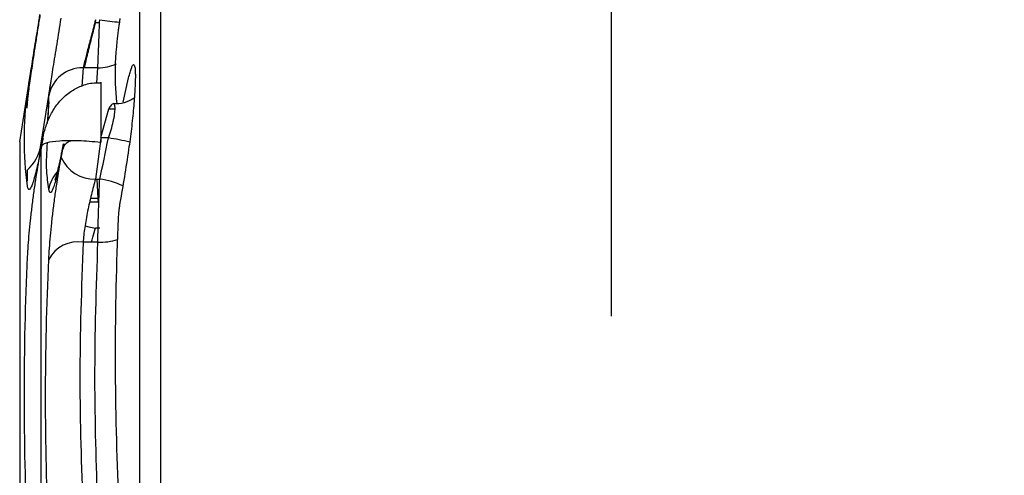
# Model space of a CAD drawing. Header units: inches. Extents: x 170 to 284, y 215 to 248.
# Tile 410 of 656: x 206.8629 to 206.9639, y 224.5425 to 224.5893. Entities that reach past the tile are written whole.
import ezdxf

# ---------------------------------------------------------------- set-up
doc = ezdxf.new("R2010")
doc.units = ezdxf.units.IN
doc.header["$LTSCALE"] = 0.25
doc.header["$MEASUREMENT"] = 0
doc.layers.add('ANNOTATIONS', color=1, linetype='Continuous')
doc.layers.add('RH FRONT OF HOOD', color=7, linetype='Continuous')
doc.styles.add('ARIAL', font='arial.ttf', dxfattribs={"height": 0.09375})
doc.dimstyles.new('STANDARD$0', dxfattribs={"dimtxt": 0.09375, "dimasz": 0.09375, "dimexe": 0.03125, "dimexo": 0.046875, "dimgap": 0.09, "dimtad": 0, "dimtih": 1, "dimtoh": 1, "dimdec": 4, "dimzin": 0, "dimdsep": 46, "dimtxsty": 'ARIAL', "dimcen": 0.09, "dimadec": 0, "dimazin": 0, "dimtfac": 1, "dimtdec": 4, "dimtofl": 0, "dimtmove": 0, "dimatfit": 1, "dimfxl": 1, "dimtolj": 1, "dimtzin": 0, "dimarcsym": 0})

# ---------------------------------------------------------------- blocks, each defined once
blk = doc.blocks.new('*D74')
at = {"layer": 'ANNOTATIONS', "color": 0, "lineweight": -2, "transparency": 16777216}
for p, q in [((206.7252508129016, 225.0675806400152), (206.7252508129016, 225.673125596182)), ((206.9236138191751, 224.5588557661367), (206.9236138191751, 225.673125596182)), ((206.6315008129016, 225.641875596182), (206.5377508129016, 225.641875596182)), ((207.0173638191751, 225.641875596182), (207.1111138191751, 225.641875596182))]:
    blk.add_line(p, q, dxfattribs=at)
at = {"layer": 'ANNOTATIONS', "color": 0, "transparency": 16777216}
for points in [[(206.6315008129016, 225.657500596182), (206.6315008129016, 225.626250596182), (206.7252508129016, 225.641875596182)], [(207.0173638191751, 225.657500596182), (207.0173638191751, 225.626250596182), (206.9236138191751, 225.641875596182)]]:
    blk.add_solid(points, dxfattribs=at)
at = {"layer": 'defpoints', "color": 0, "transparency": 16777216}
for p in [(206.9236138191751, 225.641875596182), (206.7252508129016, 225.0207056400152), (206.9236138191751, 224.5119807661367)]:
    blk.add_point(p, dxfattribs=at)
at = {"layer": 'ANNOTATIONS', "color": 0, "transparency": 16777216, "insert": (207.25499129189, 225.641875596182), "char_height": 0.09375, "attachment_point": 5, "style": 'ARIAL'}
blk.add_mtext('\\A1;5"', dxfattribs=at)

msp = doc.modelspace()

# ---------------------------------------------------------------- linework, layer by layer
at = {"layer": 'RH FRONT OF HOOD'}
for p, q in [((206.8752090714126, 224.4089808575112), (206.8752090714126, 224.6022797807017)), ((206.8773860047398, 224.4029020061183), (206.8773860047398, 224.601934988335)), ((206.8706731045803, 224.5889495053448), (206.8707074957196, 224.5892359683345)), ((206.8711101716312, 224.5889495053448), (206.8706731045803, 224.5889495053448)), ((206.8694021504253, 224.5843504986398), (206.8692719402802, 224.5824776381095)), ((206.8709211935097, 224.5843504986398), (206.8694021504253, 224.5843504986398)), ((206.870823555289, 224.5828034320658), (206.8709211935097, 224.5843504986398)), ((206.86289802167, 224.5767534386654), (206.8639405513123, 224.5833357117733)), ((206.8650749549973, 224.5764086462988), (206.8661174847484, 224.5829909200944)), ((206.8712087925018, 224.5828600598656), (206.8712087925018, 224.5766761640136)), ((206.8735298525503, 224.5808175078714), (206.8740705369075, 224.5833180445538)), ((206.8658161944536, 224.5789051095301), (206.8658855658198, 224.5814734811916)), ((206.8637086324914, 224.581205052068), (206.8636388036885, 224.5802155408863)), ((206.8658855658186, 224.5808631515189), (206.865701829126, 224.5786491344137)), ((206.8719940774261, 224.5801118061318), (206.8711747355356, 224.5771689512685)), ((206.872681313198, 224.5800998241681), (206.8719940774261, 224.5801118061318)), ((206.86289802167, 224.5767534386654), (206.86289802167, 224.4280835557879)), ((206.8650749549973, 224.5764086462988), (206.8650749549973, 224.5336988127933)), ((206.8671802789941, 224.5754674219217), (206.8674030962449, 224.5765583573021)), ((206.8719940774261, 224.5771517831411), (206.8712087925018, 224.5771517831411)), ((206.8671757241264, 224.5754675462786), (206.8671565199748, 224.5752670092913)), ((206.8636793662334, 224.5738556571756), (206.8636793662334, 224.5727128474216)), ((206.8706731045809, 224.5729244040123), (206.8711101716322, 224.5729244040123)), ((206.8708277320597, 224.5729244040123), (206.8709211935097, 224.5709487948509)), ((206.8709557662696, 224.5705779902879), (206.870077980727, 224.5705779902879)), ((206.8709211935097, 224.5709487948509), (206.8701567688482, 224.5709487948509)), ((206.8711101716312, 224.567910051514), (206.8706731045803, 224.567910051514)), ((206.8709211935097, 224.5664569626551), (206.8694021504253, 224.5664569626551))]:
    msp.add_line(p, q, dxfattribs=at)
at = {"layer": 'RH FRONT OF HOOD', "flags": 128}
for points in [[(206.8672545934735, 224.5757349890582), (206.8672299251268, 224.5756714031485), (206.8671757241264, 224.5754675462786)], [(206.8696132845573, 224.5681423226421), (206.8699912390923, 224.5680370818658), (206.8706731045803, 224.567910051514)]]:
    msp.add_lwpolyline(points, dxfattribs=at)
at = {"layer": 'RH FRONT OF HOOD'}
for centre, radius, start, end in [((206.8765924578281, 224.6240828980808), 0.03522345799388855, 261.0459074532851, 264.4210029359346), ((206.8693135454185, 224.5808711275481), 0.003480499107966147, 88.54123178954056, 170.0339095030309), ((206.8709649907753, 224.5887553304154), 0.004405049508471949, 269.4303265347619, 294.9687026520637), ((206.8608048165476, 224.5770849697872), 0.004323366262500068, 311.6736509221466, 351.0000000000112), ((206.8695357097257, 224.5592081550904), 0.01811124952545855, 75.05252400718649, 82.19875755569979), ((206.8705591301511, 224.5766289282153), 0.003706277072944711, 203.3549127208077, 271.7622221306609), ((206.8692700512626, 224.5713401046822), 0.003429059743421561, 137.3629407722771, 170.7516567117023), ((206.870091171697, 224.564956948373), 0.008032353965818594, 64.87670822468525, 82.71170730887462), ((206.8688635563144, 224.5631624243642), 0.003338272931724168, 80.71536629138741, 153.1351851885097), ((206.8711215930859, 224.5728146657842), 0.006360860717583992, 268.1945917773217, 286.6967225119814)]:
    msp.add_arc(centre, radius, start, end, dxfattribs=at)
for points, knots in [([(206.8637086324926, 224.5818180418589), (206.8637256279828, 224.581942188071), (206.8637485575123, 224.5820993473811), (206.8638060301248, 224.5824793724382), (206.8638403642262, 224.5827008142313), (206.8639185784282, 224.5831979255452), (206.8639625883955, 224.5834744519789), (206.8640602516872, 224.5840842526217), (206.8641142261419, 224.5844195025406), (206.8642280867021, 224.5851254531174), (206.864288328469, 224.5854983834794), (206.864415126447, 224.5862839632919), (206.8644822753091, 224.5867002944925), (206.8646886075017, 224.5879825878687), (206.8648315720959, 224.5888750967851), (206.8649795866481, 224.5898059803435)], [0, 0, 0, 0, 0.1249999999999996, 0.1249999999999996, 0.2499999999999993, 0.2499999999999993, 0.3749999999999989, 0.3749999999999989, 0.4999999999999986, 0.4999999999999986, 0.6249999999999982, 0.6249999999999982, 0.7499999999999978, 0.7499999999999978, 1, 1, 1, 1]), ([(206.8649795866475, 224.5897968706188), (206.8649056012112, 224.5893288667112), (206.8648324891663, 224.5888647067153), (206.8646880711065, 224.5879439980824), (206.8646169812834, 224.5874887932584), (206.8644803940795, 224.5866092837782), (206.8644144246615, 224.5861819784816), (206.8642873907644, 224.5853524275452), (206.8642259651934, 224.5849477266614), (206.8641121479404, 224.5841885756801), (206.8640593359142, 224.5838314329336), (206.8639621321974, 224.5831615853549), (206.8639174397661, 224.5828466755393), (206.8637995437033, 224.5819896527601), (206.8637426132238, 224.5815370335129), (206.8637086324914, 224.581205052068)], [0, 0, 0, 0, 0.1250000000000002, 0.1250000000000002, 0.2500000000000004, 0.2500000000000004, 0.3750000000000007, 0.3750000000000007, 0.5000000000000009, 0.5000000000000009, 0.6250000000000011, 0.6250000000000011, 0.7500000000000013, 0.7500000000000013, 1, 1, 1, 1]), ([(206.8658855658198, 224.5814734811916), (206.8659026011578, 224.58159784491), (206.8659255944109, 224.5817553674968), (206.8659832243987, 224.5821363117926), (206.8660176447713, 224.5823582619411), (206.8660960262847, 224.5828563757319), (206.8661401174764, 224.5831333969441), (206.8662379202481, 224.5837440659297), (206.8662919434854, 224.5840796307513), (206.8664058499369, 224.5847859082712), (206.8664660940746, 224.5851588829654), (206.8665928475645, 224.5859442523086), (206.8666599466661, 224.5863603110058), (206.8668660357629, 224.5876411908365), (206.8670087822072, 224.588532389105), (206.8671565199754, 224.5894615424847)], [0, 0, 0, 0, 0.1249999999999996, 0.1249999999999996, 0.2499999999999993, 0.2499999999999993, 0.3749999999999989, 0.3749999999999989, 0.4999999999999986, 0.4999999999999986, 0.6249999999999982, 0.6249999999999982, 0.7499999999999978, 0.7499999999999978, 1, 1, 1, 1]), ([(206.8731866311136, 224.5894240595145), (206.8731638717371, 224.5892795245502), (206.8731421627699, 224.589140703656), (206.8731008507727, 224.5888743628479), (206.8730817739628, 224.5887502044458), (206.8730314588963, 224.5884184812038), (206.8730074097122, 224.5882532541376), (206.872997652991, 224.5881752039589)], [0, 0, 0, 0, 0.2499999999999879, 0.2499999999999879, 0.4999999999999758, 0.4999999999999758, 1, 1, 1, 1]), ([(206.8706731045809, 224.5892886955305), (206.8705270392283, 224.5887208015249), (206.8703856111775, 224.588174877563), (206.8701809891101, 224.587388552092), (206.8701141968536, 224.5871324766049), (206.8699877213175, 224.5866479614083), (206.8699274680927, 224.5864173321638), (206.8698132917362, 224.5859796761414), (206.8697589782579, 224.5857711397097), (206.8696603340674, 224.5853904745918), (206.8696157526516, 224.5852173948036), (206.8694966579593, 224.5847498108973), (206.8694367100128, 224.5845063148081), (206.8694021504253, 224.5843504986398)], [0, 0, 0, 0, 0.2499999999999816, 0.2499999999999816, 0.3749999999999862, 0.3749999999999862, 0.4999999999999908, 0.4999999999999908, 0.6249999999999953, 0.6249999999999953, 0.7499999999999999, 0.7499999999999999, 1, 1, 1, 1]), ([(206.8695478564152, 224.5843504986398), (206.8695644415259, 224.5844331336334), (206.8696430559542, 224.5848248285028), (206.8699414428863, 224.5860474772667), (206.8703224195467, 224.5875751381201), (206.8705794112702, 224.5885823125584), (206.8706731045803, 224.5889495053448)], [0, 0, 0, 0, 0.0932723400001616, 0.4421165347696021, 0.7966084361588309, 1, 1, 1, 1]), ([(206.8709211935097, 224.5843504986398), (206.870926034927, 224.5845037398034), (206.8709343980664, 224.5847421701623), (206.8709513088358, 224.5852030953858), (206.8709576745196, 224.5853740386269), (206.8709718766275, 224.5857509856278), (206.8709797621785, 224.5859582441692), (206.8709965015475, 224.5863947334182), (206.8710054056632, 224.586625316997), (206.8710242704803, 224.5871110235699), (206.8710343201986, 224.5873684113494), (206.8710654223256, 224.5881613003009), (206.8710872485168, 224.5887131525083), (206.8711101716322, 224.5892886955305)], [0, 0, 0, 0, 0.2500000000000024, 0.2500000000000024, 0.3750000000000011, 0.3750000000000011, 0.4999999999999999, 0.4999999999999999, 0.6249999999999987, 0.6249999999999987, 0.7499999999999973, 0.7499999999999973, 1, 1, 1, 1]), ([(206.872997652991, 224.5881752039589), (206.8729549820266, 224.5878036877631), (206.8727416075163, 224.5859459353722), (206.8726036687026, 224.5834505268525), (206.8727919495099, 224.5813347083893), (206.8728485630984, 224.5806985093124)], [0, 0, 0, 0, 0.1487971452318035, 0.7440543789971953, 1, 1, 1, 1]), ([(206.8740705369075, 224.5833180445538), (206.8741224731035, 224.5835299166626), (206.8741726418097, 224.5837195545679), (206.8742675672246, 224.5840476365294), (206.8743125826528, 224.5841872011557), (206.8743978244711, 224.5844171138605), (206.8744383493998, 224.584507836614), (206.8745124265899, 224.5846335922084), (206.8745461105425, 224.584669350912), (206.8746069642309, 224.58468717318), (206.8746342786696, 224.5846689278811), (206.8746814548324, 224.5845769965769), (206.874701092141, 224.5845042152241), (206.8747327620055, 224.5843064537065), (206.8747447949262, 224.5841814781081), (206.8747609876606, 224.5838771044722), (206.874764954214, 224.5837008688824), (206.8747648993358, 224.583304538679), (206.8747608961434, 224.5830840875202), (206.8747447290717, 224.5825975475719), (206.8747325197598, 224.5823321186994), (206.8747007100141, 224.5817736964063), (206.8746810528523, 224.581478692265), (206.8746341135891, 224.5808569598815), (206.8746065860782, 224.5805278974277), (206.8745454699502, 224.5798589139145), (206.87451176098, 224.5795169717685), (206.8744380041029, 224.578818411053), (206.8743975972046, 224.5784588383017), (206.8742689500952, 224.5773801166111), (206.8741744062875, 224.5766674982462), (206.8740705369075, 224.5759615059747)], [0, 0, 0, 0, 0.0625, 0.0625, 0.125, 0.125, 0.1875, 0.1875, 0.25, 0.25, 0.3125, 0.3125, 0.375, 0.375, 0.4375, 0.4375, 0.5, 0.5, 0.5625, 0.5625, 0.625, 0.625, 0.6875, 0.6875, 0.75, 0.75, 0.8125, 0.8125, 0.875, 0.875, 1, 1, 1, 1]), ([(206.865269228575, 224.577107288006), (206.865294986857, 224.5772333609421), (206.8653996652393, 224.5777457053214), (206.8656838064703, 224.5786854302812), (206.8662170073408, 224.5798670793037), (206.8669831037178, 224.5809531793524), (206.8679436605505, 224.5818346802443), (206.8690727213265, 224.5824656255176), (206.8701747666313, 224.5828275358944), (206.8709114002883, 224.5828193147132), (206.8712069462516, 224.58281601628)], [0, 0, 0, 0, 0.04679540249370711, 0.1901705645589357, 0.3345336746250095, 0.4800321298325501, 0.6260668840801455, 0.7590820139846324, 0.903340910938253, 1, 1, 1, 1]), ([(206.8637086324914, 224.5721939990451), (206.863491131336, 224.5738123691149), (206.8633780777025, 224.5754252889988), (206.8633781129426, 224.5786337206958), (206.8634911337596, 224.580229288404), (206.8637086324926, 224.5818180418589)], [0, 0, 0, 0, 0.5, 0.5, 1, 1, 1, 1]), ([(206.8719940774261, 224.5771517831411), (206.8720950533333, 224.5774272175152), (206.8721879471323, 224.5777072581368), (206.8723578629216, 224.578276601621), (206.8724327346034, 224.5785594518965), (206.8725256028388, 224.5789642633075), (206.8725536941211, 224.5790977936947), (206.8726017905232, 224.5793510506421), (206.8726220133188, 224.5794715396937), (206.8726712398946, 224.5798144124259), (206.8726884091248, 224.580018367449), (206.8726885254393, 224.5803433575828), (206.8726714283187, 224.5804692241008), (206.8726060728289, 224.5806280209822), (206.8725568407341, 224.5806636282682), (206.8724335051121, 224.5806455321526), (206.8723578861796, 224.5805920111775), (206.8721889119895, 224.5804075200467), (206.8720950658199, 224.5802767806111), (206.8719940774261, 224.5801118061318)], [0, 0, 0, 0, 0.1250000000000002, 0.1250000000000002, 0.2500000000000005, 0.2500000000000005, 0.3124999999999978, 0.3124999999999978, 0.3749999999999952, 0.3749999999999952, 0.4999999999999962, 0.4999999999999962, 0.6249999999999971, 0.6249999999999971, 0.7499999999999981, 0.7499999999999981, 0.8749999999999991, 0.8749999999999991, 1, 1, 1, 1]), ([(206.8725074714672, 224.5807098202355), (206.872693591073, 224.5806961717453), (206.8732637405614, 224.5806543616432), (206.8740186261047, 224.5808787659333), (206.8744989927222, 224.5811716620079), (206.8746568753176, 224.5812679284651)], [0, 0, 0, 0, 0.2454873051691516, 0.7520135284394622, 1, 1, 1, 1]), ([(206.8652917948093, 224.5771026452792), (206.8652278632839, 224.576841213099), (206.8651622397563, 224.5765728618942), (206.8651294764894, 224.5762947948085), (206.8651286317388, 224.5762876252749)], [0, 0, 0, 0, 0.9742165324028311, 1, 1, 1, 1]), ([(206.8712087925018, 224.5766761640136), (206.8708183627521, 224.5767231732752), (206.870427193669, 224.5767615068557), (206.8696575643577, 224.5768203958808), (206.8692838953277, 224.576840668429), (206.8685621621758, 224.5768646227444), (206.8682172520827, 224.5768681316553), (206.8675728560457, 224.5768603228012), (206.8672772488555, 224.5768491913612), (206.8664646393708, 224.5767971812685), (206.8660248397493, 224.576738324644), (206.8655585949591, 224.5766140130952), (206.865433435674, 224.576566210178), (206.8652408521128, 224.5764491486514), (206.8651739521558, 224.5763807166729), (206.8651286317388, 224.5762876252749)], [0, 0, 0, 0, 0.1249999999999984, 0.1249999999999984, 0.2499999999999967, 0.2499999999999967, 0.3749999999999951, 0.3749999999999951, 0.4999999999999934, 0.4999999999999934, 0.7499999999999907, 0.7499999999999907, 0.8749999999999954, 0.8749999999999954, 1, 1, 1, 1]), ([(206.8658855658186, 224.5718912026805), (206.86579926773, 224.5725224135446), (206.8655812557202, 224.5741170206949), (206.8656898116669, 224.575698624), (206.8657553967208, 224.5766541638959)], [0, 0, 0, 0, 0.3958409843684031, 0.9999999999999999, 0.9999999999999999, 0.9999999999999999, 0.9999999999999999]), ([(206.8681652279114, 224.5768629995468), (206.8680703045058, 224.5768251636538), (206.8679578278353, 224.5767803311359), (206.8675764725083, 224.5765456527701), (206.8673991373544, 224.5763105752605), (206.8673065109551, 224.5760027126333), (206.8673055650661, 224.5759995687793)], [0, 0, 0, 0, 0.1920562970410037, 0.2275714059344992, 0.992112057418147, 1, 1, 1, 1]), ([(206.8674641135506, 224.5765651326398), (206.86739976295, 224.5763858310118), (206.867333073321, 224.5762000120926), (206.8673064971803, 224.5760063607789), (206.8673055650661, 224.5759995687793)], [0, 0, 0, 0, 0.9649266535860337, 1, 1, 1, 1]), ([(206.8649795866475, 224.5755552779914), (206.8649056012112, 224.5751809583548), (206.8648324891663, 224.5748305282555), (206.8646880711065, 224.5741770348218), (206.8646169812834, 224.5738752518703), (206.8644803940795, 224.5733341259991), (206.8644144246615, 224.5730926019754), (206.8642873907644, 224.5726680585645), (206.8642259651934, 224.5724843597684), (206.8641121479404, 224.5721878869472), (206.8640593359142, 224.5720734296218), (206.8639621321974, 224.57191145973), (206.8639174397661, 224.5718639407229), (206.8637995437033, 224.5718278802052), (206.8637426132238, 224.5719411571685), (206.8637086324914, 224.5721939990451)], [0, 0, 0, 0, 0.1250000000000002, 0.1250000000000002, 0.2500000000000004, 0.2500000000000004, 0.3750000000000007, 0.3750000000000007, 0.5000000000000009, 0.5000000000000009, 0.6250000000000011, 0.6250000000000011, 0.7500000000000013, 0.7500000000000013, 1, 1, 1, 1]), ([(206.8637086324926, 224.5649422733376), (206.8637256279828, 224.565311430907), (206.8637485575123, 224.5657000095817), (206.8638060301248, 224.5665158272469), (206.8638403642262, 224.5669395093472), (206.8639185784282, 224.5678050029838), (206.8639625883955, 224.5682486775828), (206.8640602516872, 224.5691582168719), (206.8641142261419, 224.5696262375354), (206.8642280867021, 224.5705538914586), (206.864288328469, 224.5710171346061), (206.864415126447, 224.5719424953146), (206.8644822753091, 224.5724084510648), (206.8646886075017, 224.5737731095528), (206.8648315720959, 224.5746347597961), (206.8649795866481, 224.5754475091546)], [0, 0, 0, 0, 0.1250000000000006, 0.1250000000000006, 0.2500000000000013, 0.2500000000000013, 0.3750000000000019, 0.3750000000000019, 0.5000000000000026, 0.5000000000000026, 0.6250000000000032, 0.6250000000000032, 0.7500000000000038, 0.7500000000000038, 1, 1, 1, 1]), ([(206.8671565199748, 224.5752670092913), (206.8670826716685, 224.5748933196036), (206.867009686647, 224.5745433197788), (206.8668655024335, 224.5738903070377), (206.8667945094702, 224.5735885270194), (206.8666580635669, 224.5730469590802), (206.8665921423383, 224.5728050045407), (206.8664651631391, 224.5723792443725), (206.8664037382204, 224.5721947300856), (206.8662898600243, 224.5718963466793), (206.8662369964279, 224.5717808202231), (206.866139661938, 224.571616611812), (206.8660948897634, 224.5715679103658), (206.8659767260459, 224.57152844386), (206.8659196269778, 224.5716396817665), (206.8658855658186, 224.5718912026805)], [0, 0, 0, 0, 0.1250000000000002, 0.1250000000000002, 0.2500000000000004, 0.2500000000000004, 0.3750000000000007, 0.3750000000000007, 0.5000000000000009, 0.5000000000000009, 0.6250000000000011, 0.6250000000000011, 0.7500000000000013, 0.7500000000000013, 1, 1, 1, 1]), ([(206.8665323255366, 224.5728293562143), (206.8665314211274, 224.5728273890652), (206.8665164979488, 224.5727949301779), (206.8665837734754, 224.572961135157), (206.8667100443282, 224.5733957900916), (206.8669204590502, 224.5742447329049), (206.8670972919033, 224.5750407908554), (206.8672026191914, 224.5756138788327), (206.8672166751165, 224.5756903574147)], [0, 0, 0, 0, 0.01070015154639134, 0.1765575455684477, 0.394224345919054, 0.6523718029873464, 0.9536090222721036, 1, 1, 1, 1]), ([(206.8658855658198, 224.564670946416), (206.8659026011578, 224.5650397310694), (206.8659255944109, 224.5654279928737), (206.8659832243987, 224.5662432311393), (206.8660176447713, 224.566666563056), (206.8660960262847, 224.5675312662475), (206.8661401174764, 224.5679744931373), (206.8662379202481, 224.5688829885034), (206.8662919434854, 224.5693503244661), (206.8664058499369, 224.5702764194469), (206.8664660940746, 224.5707388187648), (206.8665928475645, 224.5716623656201), (206.8666599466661, 224.5721273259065), (206.8668660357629, 224.5734888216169), (206.8670087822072, 224.5743485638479), (206.8671565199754, 224.5751596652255)], [0, 0, 0, 0, 0.1249999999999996, 0.1249999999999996, 0.2499999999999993, 0.2499999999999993, 0.3749999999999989, 0.3749999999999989, 0.4999999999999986, 0.4999999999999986, 0.6249999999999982, 0.6249999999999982, 0.7499999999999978, 0.7499999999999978, 1, 1, 1, 1]), ([(206.8706731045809, 224.5729244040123), (206.8705270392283, 224.5724287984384), (206.8703856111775, 224.571903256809), (206.8701809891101, 224.5710702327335), (206.8701141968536, 224.5707852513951), (206.8699877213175, 224.5702181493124), (206.8699274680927, 224.5699337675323), (206.8698132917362, 224.5693632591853), (206.8697589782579, 224.5690747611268), (206.8696603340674, 224.5685123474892), (206.8696157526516, 224.5682374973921), (206.8694966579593, 224.5674319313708), (206.8694367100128, 224.5669169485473), (206.8694021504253, 224.5664569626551)], [0, 0, 0, 0, 0.2499999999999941, 0.2499999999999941, 0.3749999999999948, 0.3749999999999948, 0.4999999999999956, 0.4999999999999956, 0.6249999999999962, 0.6249999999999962, 0.749999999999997, 0.749999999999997, 1, 1, 1, 1]), ([(206.8709211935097, 224.5664569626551), (206.870926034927, 224.5669093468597), (206.8709343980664, 224.5674163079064), (206.8709513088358, 224.5682140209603), (206.8709576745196, 224.5684867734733), (206.8709718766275, 224.5690461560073), (206.8709797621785, 224.5693341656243), (206.8709965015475, 224.5699053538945), (206.8710054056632, 224.570190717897), (206.8710242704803, 224.5707609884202), (206.8710343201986, 224.571048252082), (206.8710654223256, 224.5718900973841), (206.8710872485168, 224.5724221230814), (206.8711101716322, 224.5729244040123)], [0, 0, 0, 0, 0.2499999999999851, 0.2499999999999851, 0.3749999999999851, 0.3749999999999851, 0.4999999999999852, 0.4999999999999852, 0.6249999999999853, 0.6249999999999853, 0.7499999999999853, 0.7499999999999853, 1, 1, 1, 1]), ([(206.8709211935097, 224.5709487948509), (206.8709243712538, 224.5708378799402), (206.8709309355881, 224.5706087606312), (206.8709473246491, 224.5706427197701), (206.8709557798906, 224.5706602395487)], [0, 0, 0, 0, 0.4840923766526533, 0.9999999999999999, 0.9999999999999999, 0.9999999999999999, 0.9999999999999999]), ([(206.8731866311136, 224.5705260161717), (206.8731638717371, 224.5703999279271), (206.8731421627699, 224.5702662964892), (206.8731008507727, 224.5699841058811), (206.8730817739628, 224.5698387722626), (206.8730314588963, 224.5694061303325), (206.8730074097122, 224.5691227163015), (206.872997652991, 224.5688928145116)], [0, 0, 0, 0, 0.2500000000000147, 0.2500000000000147, 0.5000000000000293, 0.5000000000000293, 1, 1, 1, 1]), ([(206.872997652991, 224.5688928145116), (206.8727996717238, 224.5642276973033), (206.8726972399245, 224.5595620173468), (206.8726972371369, 224.5502331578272), (206.8727996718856, 224.5455704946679), (206.87299765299, 224.5409112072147)], [0, 0, 0, 0, 0.5, 0.5, 1, 1, 1, 1]), ([(206.8702753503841, 224.5664569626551), (206.8703147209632, 224.5666257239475), (206.8704386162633, 224.5671567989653), (206.8705780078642, 224.5676045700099), (206.8706731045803, 224.567910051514)], [0, 0, 0, 0, 0.317772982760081, 1, 1, 1, 1]), ([(206.8694021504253, 224.5664569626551), (206.8692356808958, 224.5617786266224), (206.8689100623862, 224.5526276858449), (206.8692305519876, 224.5434767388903), (206.8693871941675, 224.5390041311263)], [0, 0, 0, 0, 0.5112409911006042, 0.9999999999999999, 0.9999999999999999, 0.9999999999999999, 0.9999999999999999]), ([(206.8709008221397, 224.5393200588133), (206.870762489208, 224.5436816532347), (206.870475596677, 224.5527272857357), (206.8707691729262, 224.561772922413), (206.8709211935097, 224.5664569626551)], [0, 0, 0, 0, 0.4821768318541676, 1, 1, 1, 1]), ([(206.8637086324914, 224.5365310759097), (206.863491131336, 224.5412745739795), (206.8633780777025, 224.5460169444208), (206.8633781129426, 224.5554885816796), (206.8634911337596, 224.5602180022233), (206.8637086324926, 224.5649422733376)], [0, 0, 0, 0, 0.5, 0.5, 1, 1, 1, 1]), ([(206.8658855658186, 224.5363830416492), (206.8656680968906, 224.5411026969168), (206.86555501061, 224.5458224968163), (206.8655550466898, 224.5552522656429), (206.8656680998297, 224.5599631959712), (206.8658855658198, 224.564670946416)], [0, 0, 0, 0, 0.5, 0.5, 1, 1, 1, 1])]:
    msp.add_open_spline(points, degree=3, knots=knots, dxfattribs=at)
for points in [[(206.8649795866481, 224.5754475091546), (206.8650294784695, 224.575721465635), (206.865079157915, 224.5760015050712), (206.8651286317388, 224.5762876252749)], [(206.8651286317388, 224.5762876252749), (206.8650791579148, 224.5760518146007), (206.8650294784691, 224.5758076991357), (206.8649795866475, 224.5755552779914)], [(206.8712087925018, 224.5771517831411), (206.8710356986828, 224.5756588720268), (206.8708573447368, 224.5742497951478), (206.8706731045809, 224.5729244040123)], [(206.8711101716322, 224.5729244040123), (206.8714175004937, 224.5742482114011), (206.8717114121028, 224.5756572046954), (206.8719940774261, 224.5771517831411)], [(206.8673055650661, 224.5759995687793), (206.8672560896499, 224.5757636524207), (206.8672064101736, 224.5755194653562), (206.8671565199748, 224.5752670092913)], [(206.8671565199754, 224.5751596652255), (206.867206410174, 224.5754335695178), (206.8672560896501, 224.5757135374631), (206.8673055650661, 224.5759995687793)], [(206.8740705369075, 224.5759615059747), (206.8737879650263, 224.5740408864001), (206.8734940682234, 224.5722292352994), (206.8731866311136, 224.5705260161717)]]:
    msp.add_open_spline(points, degree=3, dxfattribs=at)

# ---------------------------------------------------------------- dimensions: what is measured, and where the dimension line sits
at = {"layer": 'ANNOTATIONS'}
dim = msp.add_linear_dim(base=(206.9236138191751, 225.641875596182), p1=(206.7252508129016, 225.0207056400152), p2=(206.9236138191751, 224.5119807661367), text='5"', dimstyle='STANDARD$0', override={"dimarcsym": 1}, dxfattribs=at)
dim.commit()
dim.dimension.update_dxf_attribs({"geometry": '*D74', "text_midpoint": (207.25499129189, 225.641875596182), "dimtype": 160})

doc.saveas('drawing.dxf')
